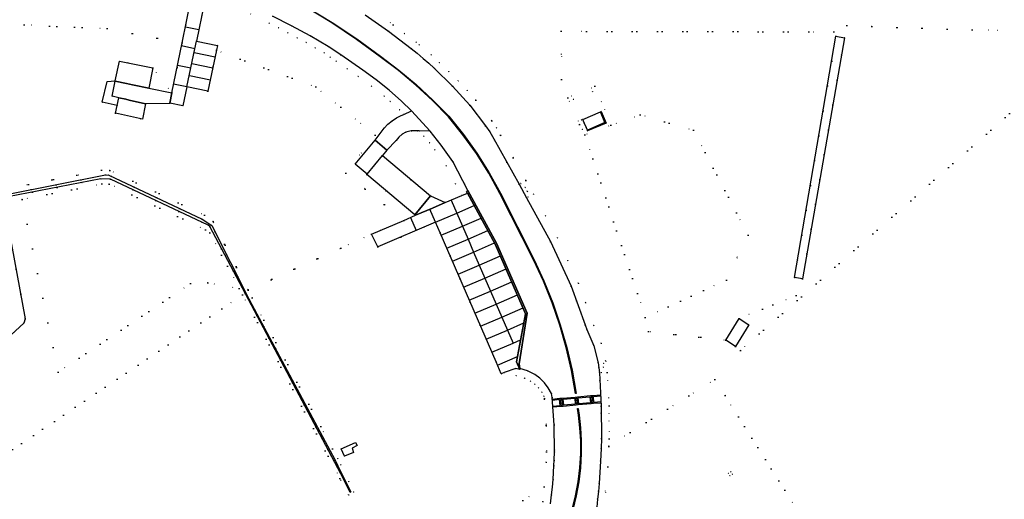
# Model space of a CAD drawing. Header units: metres. Extents: x 174791 to 179073, y 406431 to 409043.
# Tile 280 of 314: x 177918 to 178170, y 408321 to 408444. Entities that reach past the tile are written whole.
import ezdxf

# ---------------------------------------------------------------- set-up
doc = ezdxf.new("R2010")
doc.units = ezdxf.units.M
doc.linetypes.add('DOT', pattern=[6.35, 0, -6.35])
for name, color, linetype in [('panden', 254, 'Continuous'), ('scheiding_muur', 254, 'Continuous'), ('scheiding_schutting', 254, 'Continuous'), ('terreindeelbegroeid', 254, 'DOT'), ('terreindeelonbegroeid', 254, 'DOT'), ('waterdeel', 254, 'Continuous'), ('wegdeel_opstelplaats', 254, 'Continuous'), ('wegdeel_rijbaan', 254, 'Continuous'), ('wegdeel_rolbaan', 254, 'Continuous'), ('wegdeel_voetpad', 254, 'Continuous'), ('weginrichtingselement_markering_vliegtuigverharding', 254, 'Continuous'), ('weginrichtingselement_voeg_vliegtuigverharding', 254, 'Continuous')]:
    doc.layers.add(name, color=color, linetype=linetype)

msp = doc.modelspace()

# ---------------------------------------------------------------- linework, layer by layer
at = {"layer": 'panden'}
for points in [[(177950.846, 408426.68, 0), (177946.653, 408427.539, 0), (177945.164, 408427.844, 0), (177942.252, 408428.44, 0), (177942.272, 408428.538, 0), (177943.314, 408433.59, 0), (177951.908, 408431.831, 0)], [(177944.948, 408423.828, 0), (177945.826, 408423.631, 0), (177950.028, 408422.692, 0), (177949.196, 408418.696, 0), (177942.341, 408420.229, 0), (177942.765, 408422.267, 0), (177943.172, 408424.225, 0)], [(178062.762, 408416.71, 0), (178062.291, 408417.781, 0), (178061.914, 408418.637, 0), (178066.423, 408420.583, 0), (178067.608, 408417.89, 0), (178063.099, 408415.944, 0)]]:
    msp.add_polyline3d(points, close=True, dxfattribs=at)
at = {"layer": 'scheiding_muur'}
for p, q in [((178006.736, 408404.68), (178010.635, 408409.402)), ((178010.635, 408409.402), (178022.974, 408399.104))]:
    msp.add_line(p, q, dxfattribs=at)
msp.add_polyline3d([(178018.952, 408394.286, 0), (178006.641, 408404.565, 0), (178006.736, 408404.68, 0)], dxfattribs=at)
at = {"layer": 'scheiding_schutting'}
msp.add_polyline3d([(177942.765, 408422.267, 0), (177938.927, 408423.066, 0), (177940.192, 408428.354, 0), (177942.272, 408428.538, 0)], dxfattribs=at)
at = {"layer": 'terreindeelbegroeid'}
for points in [[(177961.644, 408449.156, 0), (177959.388, 408438.247, 0), (177940.224, 408441.898, 0), (177918.967, 408442.861, 0), (177900.904, 408441.251, 0)], [(177976.845, 408445.671, 0), (177981.64, 408443.308, 0), (177984.038, 408442.066, 0), (177986.437, 408440.823, 0), (177988.792, 408439.585, 0), (177991.147, 408438.347, 0), (177993.42, 408437.008, 0), (177995.692, 408435.67, 0), (177997.294, 408434.61, 0), (177998.844, 408433.585, 0), (178001.64, 408431.606, 0), (178004.435, 408429.626, 0), (178007.838, 408427.176, 0), (178011.084, 408424.587, 0), (178012.64, 408423.215, 0), (178015.015, 408421.1, 0), (178016.129, 408419.952, 0), (178015.463, 408419.634, 0), (178014.255, 408419.047, 0), (178013.12, 408418.33, 0), (178012.035, 408417.46, 0), (178011.056, 408416.471, 0), (178008.754, 408413.366, 0), (178003.633, 408407.238, 0), (178006.736, 408404.68, 0), (178006.641, 408404.565, 0), (178018.952, 408394.286, 0), (178019.102, 408394.133, 0), (178016.111, 408392.846, 0), (178001.26, 408404.911, 0), (178008.781, 408414.674, 0), (178000, 408421.781, 0), (177993.569, 408426.986, 0), (177968.181, 408436.358, 0), (177968.443, 408437.62, 0), (177963.077, 408438.733, 0), (177965.027, 408448.222, 0)], [(178007.304, 408447.068, 0), (178013.411, 408442.907, 0), (178016.33, 408440.676, 0), (178019.249, 408438.445, 0), (178020.081, 408437.764, 0), (178023.127, 408435.188, 0), (178025.285, 408433.272, 0), (178027.676, 408430.925, 0), (178030.067, 408428.578, 0), (178032.302, 408426.066, 0), (178034.536, 408423.555, 0), (178038.615, 408418.294, 0), (178039.847, 408416.557, 0), (178040.9, 408414.661, 0), (178044.128, 408408.852, 0), (178047.355, 408403.044, 0), (178049.281, 408399.552, 0), (178052.382, 408393.962, 0), (178055.484, 408388.373, 0), (178058.139, 408382.55, 0), (178060.794, 408376.727, 0), (178062.608, 408371.782, 0), (178064.765, 408365.907, 0), (178062.545, 408366.149, 0), (178058.943, 408375.967, 0), (178053.697, 408387.472, 0), (178047.532, 408398.582, 0), (178047.968, 408398.805, 0), (178047.73, 408400.27, 0), (178047.175, 408401.223, 0), (178046.056, 408402.314, 0), (178045.607, 408402.073, 0), (178039.152, 408413.69, 0), (178038.152, 408415.49, 0), (178037.034, 408417.069, 0), (178032.997, 408422.276, 0), (178028.618, 408427.198, 0), (178023.916, 408431.813, 0), (178022.517, 408433.067, 0), (178021.1, 408434.301, 0), (178019.577, 408435.59, 0), (178018.035, 408436.856, 0), (178012.24, 408441.285, 0), (178006.212, 408445.392, 0)], [(178117.041, 408318.308, 0), (178098.333, 408348, 0), (178095.718, 408352.15, 0), (178089.056, 408347.953, 0), (178068.631, 408335.084, 0), (178068.697, 408336.975, 0), (178068.655, 408345.391, 0), (178068.197, 408353.928, 0), (178067.784, 408356.844, 0), (178066.626, 408361.379, 0), (178064.765, 408365.907, 0), (178062.608, 408371.782, 0), (178060.794, 408376.727, 0), (178058.139, 408382.55, 0), (178055.484, 408388.373, 0), (178052.382, 408393.962, 0), (178049.281, 408399.552, 0), (178047.355, 408403.044, 0), (178044.128, 408408.852, 0), (178040.9, 408414.661, 0), (178039.847, 408416.557, 0), (178038.615, 408418.294, 0), (178034.536, 408423.555, 0), (178032.302, 408426.066, 0), (178030.067, 408428.578, 0), (178027.676, 408430.925, 0), (178025.285, 408433.272, 0), (178023.127, 408435.188, 0), (178020.081, 408437.764, 0), (178019.249, 408438.445, 0), (178016.33, 408440.676, 0), (178013.411, 408442.907, 0), (178007.304, 408447.068, 0)], [(177982.542, 408445.093, 0), (177987.362, 408442.596, 0), (177992.12, 408440.095, 0), (177996.752, 408437.367, 0), (178000, 408435.217, 0), (178005.597, 408431.254, 0), (178009.047, 408428.77, 0), (178012.37, 408426.12, 0), (178015.558, 408423.309, 0), (178018.052, 408420.868, 0), (178016.129, 408419.952, 0), (178015.015, 408421.1, 0), (178012.64, 408423.215, 0), (178011.084, 408424.587, 0), (178007.838, 408427.176, 0), (178004.435, 408429.626, 0), (178001.64, 408431.606, 0), (177998.844, 408433.585, 0), (177997.294, 408434.61, 0), (177995.692, 408435.67, 0), (177993.42, 408437.008, 0), (177991.147, 408438.347, 0), (177988.792, 408439.585, 0), (177986.437, 408440.823, 0), (177984.038, 408442.066, 0), (177981.64, 408443.308, 0), (177976.845, 408445.671, 0)], [(177900.904, 408441.251, 0), (177918.967, 408442.861, 0), (177940.224, 408441.898, 0), (177959.388, 408438.247, 0), (177956.745, 408425.461, 0), (177951.908, 408431.831, 0), (177943.314, 408433.59, 0), (177942.272, 408428.538, 0), (177940.192, 408428.354, 0), (177938.927, 408423.066, 0), (177942.765, 408422.267, 0), (177942.341, 408420.229, 0), (177949.196, 408418.696, 0), (177950.028, 408422.692, 0), (177956.164, 408422.712, 0), (177956.2, 408422.827, 0), (177959.584, 408422.107, 0), (177960.618, 408427, 0), (177966, 408425.884, 0), (177968.181, 408436.358, 0), (177993.569, 408426.986, 0), (178000, 408421.781, 0), (178008.781, 408414.674, 0), (178001.26, 408404.911, 0), (178016.111, 408392.846, 0), (178007.86, 408389.296, 0), (178000, 408385.74, 0), (177976.25, 408374.997, 0), (177967.32, 408392.508, 0), (177965.145, 408394.183, 0), (177940.909, 408405.631, 0), (177938.721, 408405.675, 0), (177913.765, 408400.767, 0)], [(177913.765, 408400.767, 0), (177938.721, 408405.675, 0), (177940.909, 408405.631, 0), (177965.145, 408394.183, 0), (177967.32, 408392.508, 0), (177976.25, 408374.997, 0), (177977.276, 408372.985, 0), (177997.881, 408334.41, 0), (177999.236, 408331.874, 0), (178000, 408330.29, 0), (178002.064, 408326.011, 0), (178003.367, 408323.308, 0), (178002, 408322.593, 0), (178000, 408326.366, 0), (177999.775, 408326.79, 0), (177974.861, 408373.802, 0), (177974.012, 408375.404, 0), (177966.449, 408389.676, 0), (177965.36, 408390.45, 0), (177940.695, 408402.115, 0), (177938.808, 408402.182, 0), (177918.438, 408398.217, 0), (177915.332, 408397.613, 0)], [(177914.732, 408398.821, 0), (177938.56, 408403.458, 0), (177941.009, 408403.405, 0), (177966.02, 408391.576, 0), (177966.455, 408391.267, 0), (178000, 408327.967, 0), (178002.377, 408323.245, 0), (178002.595, 408323.354, 0), (178000, 408328.449, 0), (177998.523, 408331.512, 0), (177976.567, 408372.615, 0), (177966.94, 408391.492, 0), (177964.515, 408393.153, 0), (177940.628, 408404.436, 0), (177939.766, 408404.454, 0), (177914.411, 408399.467, 0)], [(177870.126, 408303.393, 0), (177974.861, 408373.802, 0), (177999.775, 408326.79, 0), (178000, 408326.366, 0), (178002, 408322.593, 0), (178003.367, 408323.308, 0), (178002.064, 408326.011, 0), (178000, 408330.29, 0), (177999.236, 408331.874, 0), (177997.881, 408334.41, 0), (177977.276, 408372.985, 0), (177976.25, 408374.997, 0), (178000, 408385.74, 0), (178007.86, 408389.296, 0), (178009.438, 408386.038, 0), (178024.219, 408392.38, 0), (178025.389, 408389.68, 0), (178039.742, 408356.608, 0), (178041.066, 408353.558, 0), (178041.803, 408353.875, 0), (178044.778, 408354.92, 0), (178044.876, 408353.136, 0), (178047.046, 408352.48, 0), (178048.555, 408351.708, 0), (178049.63, 408350.919, 0), (178050.593, 408349.972, 0), (178051.41, 408348.897, 0), (178051.977, 408347.873, 0), (178052.094, 408347.242, 0), (178052.592, 408340.478, 0), (178052.674, 408333.631, 0), (178052.58, 408330.931, 0), (178052.037, 408324.628, 0), (178031.706, 408311.818, 0)], [(178065.482, 408319.431, 0), (178065.72, 408321.519, 0), (178065.922, 408323.502, 0), (178066.102, 408325.487, 0), (178066.494, 408331.241, 0), (178066.608, 408334.465, 0), (178068.627, 408334.974, 0), (178068.338, 408329.741, 0), (178067.153, 408317.084, 0)], [(178051.713, 408320.871, 0), (178052.037, 408324.628, 0), (178052.58, 408330.931, 0), (178054.599, 408331.44, 0), (178054.552, 408330.075, 0), (178054.32, 408326.548, 0), (178054.141, 408324.564, 0), (178053.927, 408322.585, 0), (178053.641, 408320.339, 0)]]:
    msp.add_polyline3d(points, dxfattribs=at)
for points in [[(178128.924, 408439.525, 0), (178126.713, 408439.943, 0), (178126.199, 408441.079, 0), (178056.433, 408441.221, 0), (178056.466, 408428.864, 0), (178058.11, 408424.211, 0), (178061.113, 408417.385, 0), (178062.291, 408417.781, 0), (178062.762, 408416.71, 0), (178061.753, 408416.166, 0), (178062.473, 408414.693, 0), (178077.923, 408368.002, 0), (178078.78, 408364.376, 0), (178098.55, 408362.217, 0), (178101.02, 408360.535, 0), (178102.252, 408359.554, 0), (178195.397, 408441.436, 0), (178186.823, 408441.471, 0), (178178.209, 408441.503, 0), (178178.214, 408442.27, 0), (178172.228, 408442.237, 0), (178172.225, 408441.525, 0), (178161.614, 408441.564, 0), (178129.476, 408442.677, 0)], [(178172.225, 408441.525, 0), (178172.221, 408440.262, 0), (178178.2, 408440.289, 0), (178178.209, 408441.503, 0), (178186.823, 408441.471, 0), (178195.397, 408441.436, 0), (178102.252, 408359.554, 0), (178101.02, 408360.535, 0), (178104.43, 408366.067, 0), (178101.96, 408367.749, 0), (178116.512, 408373.602, 0), (178116.151, 408378.22, 0), (178118.129, 408377.918, 0), (178128.924, 408439.525, 0), (178129.476, 408442.677, 0), (178161.614, 408441.564, 0)], [(178126.713, 408439.943, 0), (178116.151, 408378.22, 0), (178116.512, 408373.602, 0), (178101.96, 408367.749, 0), (178098.55, 408362.217, 0), (178078.78, 408364.376, 0), (178077.923, 408368.002, 0), (178098.68, 408377.581, 0), (178104.231, 408389.021, 0), (178090.272, 408415.944, 0), (178076.639, 408419.826, 0), (178069.108, 408417.177, 0), (178065.044, 408427.184, 0), (178058.11, 408424.211, 0), (178056.466, 408428.864, 0), (178056.433, 408441.221, 0), (178126.199, 408441.079, 0)], [(177956.745, 408425.461, 0), (177950.846, 408426.68, 0), (177951.908, 408431.831, 0)], [(177942.252, 408428.44, 0), (177941.455, 408424.579, 0), (177943.172, 408424.225, 0), (177942.765, 408422.267, 0), (177938.927, 408423.066, 0), (177940.192, 408428.354, 0), (177942.272, 408428.538, 0)], [(178077.923, 408368.002, 0), (178062.473, 408414.693, 0), (178069.108, 408417.177, 0), (178076.639, 408419.826, 0), (178090.272, 408415.944, 0), (178104.231, 408389.021, 0), (178098.68, 408377.581, 0)], [(178020.047, 408415.749, 0), (178021.282, 408414.406, 0), (178022.69, 408412.638, 0), (178024.099, 408410.87, 0), (178026.928, 408406.822, 0), (178029.373, 408402.181, 0), (178030.942, 408399.203, 0), (178026.694, 408397.389, 0), (178022.974, 408399.104, 0), (178010.635, 408409.402, 0), (178011.779, 408410.842, 0), (178014.136, 408413.308, 0), (178014.819, 408414.168, 0), (178015.661, 408414.874, 0), (178016.626, 408415.398, 0), (178018.042, 408415.778, 0), (178019.509, 408415.768, 0)], [(178022.846, 408415.652, 0), (178025.702, 408412.067, 0), (178028.639, 408407.865, 0), (178032.531, 408400.477, 0), (178032.189, 408400.255, 0), (178032.418, 408399.833, 0), (178030.942, 408399.203, 0), (178029.373, 408402.181, 0), (178026.928, 408406.822, 0), (178024.099, 408410.87, 0), (178022.69, 408412.638, 0), (178021.282, 408414.406, 0), (178020.047, 408415.749, 0)], [(177974.012, 408375.404, 0), (177965.941, 408376.871, 0), (177961.539, 408376.663, 0), (177927.655, 408354.006, 0), (177918.438, 408398.217, 0), (177938.808, 408402.182, 0), (177940.695, 408402.115, 0), (177965.36, 408390.45, 0), (177966.449, 408389.676, 0)], [(177974.012, 408375.404, 0), (177974.861, 408373.802, 0), (177870.126, 408303.393, 0), (177869.395, 408307.506, 0), (177882.676, 408317.4, 0), (177882.599, 408320.897, 0), (177882.41, 408329.56, 0), (177904.973, 408342.984, 0), (177907.136, 408347.103, 0), (177906.676, 408355.366, 0), (177918.824, 408366.56, 0), (177919.22, 408367.637, 0), (177913.762, 408397.307, 0), (177915.332, 408397.613, 0), (177918.438, 408398.217, 0), (177927.655, 408354.006, 0), (177961.539, 408376.663, 0), (177965.941, 408376.871, 0)], [(178064.765, 408365.907, 0), (178066.626, 408361.379, 0), (178067.784, 408356.844, 0), (178068.197, 408353.928, 0), (178068.655, 408345.391, 0), (178068.627, 408334.974, 0), (178066.608, 408334.465, 0), (178066.697, 408337.005, 0), (178066.655, 408345.332, 0), (178066.2, 408353.821, 0), (178066.707, 408353.87, 0), (178067.218, 408355.248, 0), (178067.224, 408356.224, 0), (178065.846, 408356.349, 0), (178064.723, 408360.746, 0), (178062.989, 408364.94, 0), (178062.545, 408366.149, 0)], [(178054.599, 408331.44, 0), (178052.58, 408330.931, 0), (178052.674, 408333.631, 0), (178052.592, 408340.478, 0), (178052.094, 408347.242, 0), (178051.977, 408347.873, 0), (178051.41, 408348.897, 0), (178050.593, 408349.972, 0), (178049.63, 408350.919, 0), (178048.555, 408351.708, 0), (178047.046, 408352.48, 0), (178044.876, 408353.136, 0), (178044.778, 408354.92, 0), (178045.782, 408354.705, 0), (178045.85, 408354.931, 0), (178047.797, 408354.342, 0), (178049.609, 408353.416, 0), (178050.93, 408352.446, 0), (178052.098, 408351.297, 0), (178053.089, 408349.992, 0), (178053.884, 408348.559, 0), (178054.081, 408347.499, 0), (178054.591, 408340.563, 0), (178054.674, 408333.608, 0)], [(178098.333, 408348, 0), (178117.041, 408318.308, 0), (178098.335, 408306.522, 0), (178057.189, 408280.596, 0), (178060.517, 408292.703, 0), (178067.153, 408317.084, 0), (178068.338, 408329.741, 0), (178068.627, 408334.974, 0), (178068.631, 408335.084, 0), (178089.056, 408347.953, 0), (178095.718, 408352.15, 0)], [(178068.631, 408335.084, 0), (178068.627, 408334.974, 0), (178068.655, 408345.391, 0), (178068.697, 408336.975, 0)], [(178000.107, 408334.352, 0), (178000.928, 408332.463, 0), (178003.282, 408333.453, 0), (178002.897, 408334.54, 0), (178004.179, 408335.219, 0), (178003.783, 408335.983, 0)], [(178099.17, 408328.127, 0), (178099.57, 408327.466, 0), (178100.265, 408327.865, 0), (178099.856, 408328.504, 0)], [(178049.623, 408313.288, 0), (178042.092, 408285.97, 0), (178037.126, 408267.955, 0), (178032.435, 408264.999, 0), (178023.736, 408279.263, 0), (178019.069, 408286.429, 0), (178014.557, 408293.467, 0), (178011.111, 408298.842, 0), (178031.706, 408311.818, 0), (178052.037, 408324.628, 0), (178051.713, 408320.871, 0)]]:
    msp.add_polyline3d(points, close=True, dxfattribs=at)
at = {"layer": 'terreindeelonbegroeid'}
for points in [[(178069.108, 408417.177, 0), (178062.473, 408414.693, 0), (178061.753, 408416.166, 0), (178062.762, 408416.71, 0), (178063.099, 408415.944, 0), (178063.152, 408415.738, 0), (178067.894, 408417.735, 0), (178066.619, 408420.68, 0), (178064.41, 408425.782, 0), (178059.499, 408423.83, 0), (178061.576, 408418.544, 0), (178061.914, 408418.637, 0), (178062.291, 408417.781, 0), (178061.113, 408417.385, 0), (178058.11, 408424.211, 0), (178065.044, 408427.184, 0)], [(178066.619, 408420.68, 0), (178066.423, 408420.583, 0), (178061.914, 408418.637, 0), (178061.576, 408418.544, 0), (178059.499, 408423.83, 0), (178064.41, 408425.782, 0)], [(178047.532, 408398.582, 0), (178045.607, 408402.073, 0), (178046.056, 408402.314, 0), (178047.175, 408401.223, 0), (178047.73, 408400.27, 0), (178047.968, 408398.805, 0)], [(178066.2, 408353.821, 0), (178066.048, 408355.089, 0), (178065.846, 408356.349, 0), (178067.224, 408356.224, 0), (178067.218, 408355.248, 0), (178066.707, 408353.87, 0)], [(178099.57, 408327.466, 0), (178099.17, 408328.127, 0), (178099.856, 408328.504, 0), (178100.265, 408327.865, 0)]]:
    msp.add_polyline3d(points, close=True, dxfattribs=at)
at = {"layer": 'waterdeel'}
msp.add_polyline3d([(178128.924, 408439.525, 0), (178118.129, 408377.918, 0), (178116.151, 408378.22, 0), (178126.713, 408439.943, 0)], close=True, dxfattribs=at)
for points in [[(177914.411, 408399.467, 0), (177939.766, 408404.454, 0), (177940.628, 408404.436, 0), (177964.515, 408393.153, 0), (177966.94, 408391.492, 0), (177976.567, 408372.615, 0), (177998.523, 408331.512, 0), (178000, 408328.449, 0), (178002.595, 408323.354, 0), (178002.377, 408323.245, 0), (178000, 408327.967, 0), (177966.455, 408391.267, 0), (177966.02, 408391.576, 0), (177941.009, 408403.405, 0), (177938.56, 408403.458, 0), (177914.732, 408398.821, 0)], [(177913.762, 408397.307, 0), (177919.22, 408367.637, 0), (177918.824, 408366.56, 0), (177906.676, 408355.366, 0)]]:
    msp.add_polyline3d(points, dxfattribs=at)
at = {"layer": 'wegdeel_opstelplaats'}
for points in [[(178101.02, 408360.535, 0), (178098.55, 408362.217, 0), (178101.96, 408367.749, 0), (178104.43, 408366.067, 0)], [(178000.928, 408332.463, 0), (178000.107, 408334.352, 0), (178003.783, 408335.983, 0), (178004.179, 408335.219, 0), (178002.897, 408334.54, 0), (178003.282, 408333.453, 0)]]:
    msp.add_polyline3d(points, close=True, dxfattribs=at)
at = {"layer": 'wegdeel_rijbaan'}
for points in [[(177969.41, 408450.733, 0), (177967.144, 408449.435, 0), (177965.027, 408448.222, 0), (177963.077, 408438.733, 0), (177968.443, 408437.62, 0), (177968.181, 408436.358, 0), (177966, 408425.884, 0), (177960.618, 408427, 0), (177959.584, 408422.107, 0), (177956.2, 408422.827, 0), (177956.745, 408425.461, 0), (177959.388, 408438.247, 0), (177961.644, 408449.156, 0), (177960.5, 408450.85, 0), (177959.432, 408452.432, 0), (177959.01, 408453.047, 0), (177964.152, 408451.927, 0), (177965.738, 408451.529, 0)], [(177950.846, 408426.68, 0), (177956.745, 408425.461, 0), (177956.2, 408422.827, 0), (177956.164, 408422.712, 0), (177950.028, 408422.692, 0), (177945.826, 408423.631, 0), (177944.948, 408423.828, 0), (177943.172, 408424.225, 0), (177941.455, 408424.579, 0), (177942.252, 408428.44, 0), (177945.164, 408427.844, 0), (177946.653, 408427.539, 0)], [(178022.846, 408415.652, 0), (178020.047, 408415.749, 0), (178019.509, 408415.768, 0), (178018.042, 408415.778, 0), (178016.626, 408415.398, 0), (178015.661, 408414.874, 0), (178014.819, 408414.168, 0), (178014.136, 408413.308, 0), (178011.779, 408410.842, 0), (178008.754, 408413.366, 0), (178011.056, 408416.471, 0), (178012.035, 408417.46, 0), (178013.12, 408418.33, 0), (178014.255, 408419.047, 0), (178015.463, 408419.634, 0), (178016.129, 408419.952, 0), (178018.052, 408420.868, 0)], [(178011.779, 408410.842, 0), (178010.635, 408409.402, 0), (178022.974, 408399.104, 0), (178018.952, 408394.286, 0), (178006.641, 408404.565, 0), (178006.736, 408404.68, 0), (178003.633, 408407.238, 0), (178008.754, 408413.366, 0)], [(178044.988, 408356.642, 0), (178045.782, 408354.705, 0), (178044.778, 408354.92, 0), (178041.803, 408353.875, 0), (178041.066, 408353.558, 0), (178039.742, 408356.608, 0), (178025.389, 408389.68, 0), (178024.219, 408392.38, 0), (178009.438, 408386.038, 0), (178007.86, 408389.296, 0), (178016.111, 408392.846, 0), (178019.102, 408394.133, 0), (178023.424, 408395.993, 0), (178026.694, 408397.389, 0), (178030.942, 408399.203, 0), (178032.418, 408399.833, 0), (178039.518, 408386.753, 0), (178047.264, 408368.934, 0), (178045.239, 408357.996, 0)], [(178045.85, 408354.931, 0), (178045.782, 408354.705, 0), (178044.988, 408356.642, 0), (178045.239, 408357.996, 0), (178047.264, 408368.934, 0), (178039.518, 408386.753, 0), (178032.418, 408399.833, 0), (178032.189, 408400.255, 0), (178032.531, 408400.477, 0), (178039.856, 408386.993, 0), (178047.717, 408369.131, 0), (178045.654, 408356.118, 0)], [(178026.694, 408397.389, 0), (178023.424, 408395.993, 0), (178019.102, 408394.133, 0), (178018.952, 408394.286, 0), (178022.974, 408399.104, 0)]]:
    msp.add_polyline3d(points, close=True, dxfattribs=at)
at = {"layer": 'wegdeel_rolbaan'}
for points in [[(178053.641, 408320.339, 0), (178053.927, 408322.585, 0), (178054.141, 408324.564, 0), (178054.32, 408326.548, 0), (178054.552, 408330.075, 0), (178054.599, 408331.44, 0), (178054.674, 408333.608, 0), (178054.591, 408340.563, 0), (178054.081, 408347.499, 0), (178053.884, 408348.559, 0), (178053.089, 408349.992, 0), (178052.098, 408351.297, 0), (178050.93, 408352.446, 0), (178049.609, 408353.416, 0), (178047.797, 408354.342, 0), (178045.85, 408354.931, 0), (178045.654, 408356.118, 0), (178047.717, 408369.131, 0), (178039.856, 408386.993, 0), (178032.531, 408400.477, 0), (178028.639, 408407.865, 0), (178025.702, 408412.067, 0), (178022.846, 408415.652, 0), (178018.052, 408420.868, 0), (178015.558, 408423.309, 0), (178012.37, 408426.12, 0), (178009.047, 408428.77, 0), (178005.597, 408431.254, 0), (178000, 408435.217, 0), (177996.752, 408437.367, 0), (177992.12, 408440.095, 0), (177987.362, 408442.596, 0), (177982.542, 408445.093, 0)], [(178006.212, 408445.392, 0), (178012.24, 408441.285, 0), (178018.035, 408436.856, 0), (178019.577, 408435.59, 0), (178021.1, 408434.301, 0), (178022.517, 408433.067, 0), (178023.916, 408431.813, 0), (178028.618, 408427.198, 0), (178032.997, 408422.276, 0), (178037.034, 408417.069, 0), (178038.152, 408415.49, 0), (178039.152, 408413.69, 0), (178045.607, 408402.073, 0), (178047.532, 408398.582, 0), (178053.697, 408387.472, 0), (178058.943, 408375.967, 0), (178062.545, 408366.149, 0), (178062.989, 408364.94, 0), (178064.723, 408360.746, 0), (178065.846, 408356.349, 0), (178066.048, 408355.089, 0), (178066.2, 408353.821, 0), (178066.655, 408345.332, 0), (178066.697, 408337.005, 0), (178066.608, 408334.465, 0), (178066.494, 408331.241, 0), (178066.102, 408325.487, 0), (178065.922, 408323.502, 0), (178065.72, 408321.519, 0), (178065.482, 408319.431, 0)]]:
    msp.add_polyline3d(points, dxfattribs=at)
at = {"layer": 'wegdeel_voetpad'}
msp.add_polyline3d([(178063.099, 408415.944, 0), (178067.608, 408417.89, 0), (178066.423, 408420.583, 0), (178066.619, 408420.68, 0), (178067.894, 408417.735, 0), (178063.152, 408415.738, 0)], close=True, dxfattribs=at)
at = {"layer": 'weginrichtingselement_markering_vliegtuigverharding'}
for points in [[(178060.077, 408348.538, 0), (178059.028, 408354.439, 0), (178057.677, 408360.278, 0), (178056.026, 408366.04, 0), (178054.081, 408371.709, 0), (178051.846, 408377.27, 0), (178049.328, 408382.708, 0), (178040.732, 408399.702, 0), (178037.873, 408404.904, 0), (178034.711, 408409.927, 0), (178031.256, 408414.754, 0), (178027.52, 408419.367, 0), (178023.449, 408423.513, 0), (178019.182, 408427.457, 0), (178014.729, 408431.189, 0), (178010.1, 408434.702, 0), (178003.982, 408439.154, 0), (177997.683, 408443.348, 0), (177991.216, 408447.275, 0)], [(177991.29, 408447.405, 0), (177997.763, 408443.474, 0), (178004.067, 408439.278, 0), (178010.19, 408434.822, 0), (178014.824, 408431.305, 0), (178019.283, 408427.568, 0), (178023.556, 408423.619, 0), (178027.632, 408419.467, 0), (178031.374, 408414.847, 0), (178034.835, 408410.012, 0), (178038.002, 408404.981, 0), (178040.866, 408399.77, 0), (178049.462, 408382.776, 0), (178051.984, 408377.33, 0), (178054.221, 408371.761, 0), (178056.169, 408366.085, 0), (178057.822, 408360.316, 0), (178059.175, 408354.469, 0), (178060.225, 408348.56, 0), (178060.077, 408348.538, 0)], [(178054.111, 408347.089, 0), (178056.085, 408347.304, 0), (178056.696, 408347.362, 0), (178059.984, 408347.641, 0), (178060.597, 408347.7, 0), (178063.87, 408348.003, 0), (178064.479, 408348.04, 0), (178066.5, 408348.233, 0)], [(178054.242, 408345.312, 0), (178056.134, 408345.472, 0), (178055.968, 408346.99, 0), (178054.133, 408346.79, 0)], [(178056.433, 408345.496, 0), (178056.267, 408347.02, 0), (178056.576, 408347.05, 0), (178056.743, 408345.518, 0), (178056.433, 408345.496, 0)], [(178056.875, 408347.077, 0), (178059.863, 408347.33, 0), (178060.017, 408345.831, 0), (178057.042, 408345.543, 0), (178056.875, 408347.077, 0)], [(178060.162, 408347.357, 0), (178060.475, 408347.387, 0), (178060.608, 408345.886, 0), (178060.316, 408345.859, 0), (178060.162, 408347.357, 0)], [(178060.907, 408345.913, 0), (178060.774, 408347.415, 0), (178063.749, 408347.691, 0), (178063.892, 408346.168, 0), (178060.907, 408345.913, 0)], [(178064.048, 408347.713, 0), (178064.355, 408347.732, 0), (178064.495, 408346.225, 0), (178064.191, 408346.195, 0), (178064.048, 408347.713, 0)], [(178066.597, 408346.406, 0), (178064.794, 408346.252, 0), (178064.654, 408347.755, 0), (178066.516, 408347.933, 0)], [(178066.614, 408346.106, 0), (178064.673, 408345.941, 0), (178064.069, 408345.882, 0), (178060.784, 408345.602, 0), (178060.196, 408345.547, 0), (178056.923, 408345.23, 0), (178056.311, 408345.186, 0), (178054.264, 408345.012, 0)], [(178061.391, 408333.151, 0), (178061.386, 408336.439, 0), (178061.194, 408339.721, 0), (178060.815, 408342.987, 0), (178060.61, 408344.667, 0), (178060.758, 408344.685, 0), (178060.963, 408343.007, 0), (178061.342, 408339.747, 0), (178061.535, 408336.471, 0), (178061.542, 408333.189, 0)], [(178059.203, 408318.83, 0), (178060.081, 408322.382, 0), (178060.742, 408325.942, 0), (178061.18, 408329.536, 0), (178061.391, 408333.151, 0)], [(178061.542, 408333.189, 0), (178061.332, 408329.556, 0), (178060.895, 408325.944, 0), (178060.231, 408322.366, 0), (178059.35, 408318.798, 0)]]:
    msp.add_polyline3d(points, dxfattribs=at)
at = {"layer": 'weginrichtingselement_voeg_vliegtuigverharding'}
for p, q in [((177960.235, 408442.342), (177963.682, 408441.661)), ((177962.46, 408435.809), (177967.837, 408434.707)), ((177967.225, 408431.766), (177961.852, 408432.882)), ((177961.246, 408429.934), (177966.614, 408428.834)), ((177967.239, 408431.763), (177967.225, 408431.766)), ((177960.618, 408427), (177957.206, 408427.694)), ((177966.614, 408428.834), (177966.641, 408428.829)), ((178024.22, 408392.383), (178022.775, 408395.715)), ((178017.805, 408393.584), (178019.248, 408390.246)), ((178019.248, 408390.246), (178019.258, 408390.224)), ((178038.648, 408359.13), (178044.07, 408361.455)), ((178044.07, 408361.455), (178046.017, 408362.29)), ((178040.1, 408355.785), (178045.239, 408357.996))]:
    msp.add_line(p, q, dxfattribs=at)
for points in [[(177962.649, 408436.725, 0), (177962.645, 408436.726, 0), (177959.229, 408437.48, 0)], [(177960.618, 408427, 0), (177961.632, 408431.865, 0), (177962.645, 408436.726, 0), (177963.064, 408438.735, 0)], [(177958.213, 408432.564, 0), (177961.632, 408431.865, 0), (177961.644, 408431.862, 0)], [(178024.22, 408392.383, 0), (178029.659, 408394.718, 0), (178034.119, 408396.632, 0)], [(178028.216, 408398.048, 0), (178029.659, 408394.718, 0), (178031.098, 408391.396, 0), (178032.547, 408388.052, 0), (178033.98, 408384.744, 0), (178035.425, 408381.409, 0), (178036.863, 408378.09, 0), (178038.304, 408374.762, 0), (178039.745, 408371.437, 0), (178041.196, 408368.089, 0), (178042.631, 408364.777, 0), (178044.07, 408361.455, 0)], [(178025.643, 408389.065, 0), (178031.098, 408391.396, 0), (178035.887, 408393.442, 0)], [(178027.142, 408385.736, 0), (178032.547, 408388.052, 0), (178037.649, 408390.239, 0)], [(178028.55, 408382.397, 0), (178033.98, 408384.744, 0), (178039.349, 408387.064, 0)], [(178030.014, 408379.064, 0), (178035.425, 408381.409, 0), (178040.847, 408383.758, 0)], [(178031.429, 408375.762, 0), (178036.863, 408378.09, 0), (178042.298, 408380.419, 0)], [(178032.875, 408372.432, 0), (178038.304, 408374.762, 0), (178043.739, 408377.095, 0)], [(178034.327, 408369.115, 0), (178039.745, 408371.437, 0), (178045.183, 408373.767, 0)], [(178035.776, 408365.747, 0), (178041.196, 408368.089, 0), (178046.635, 408370.439, 0)], [(178037.209, 408362.444, 0), (178042.631, 408364.777, 0), (178046.829, 408366.584, 0)]]:
    msp.add_polyline3d(points, dxfattribs=at)

doc.saveas('drawing.dxf')
